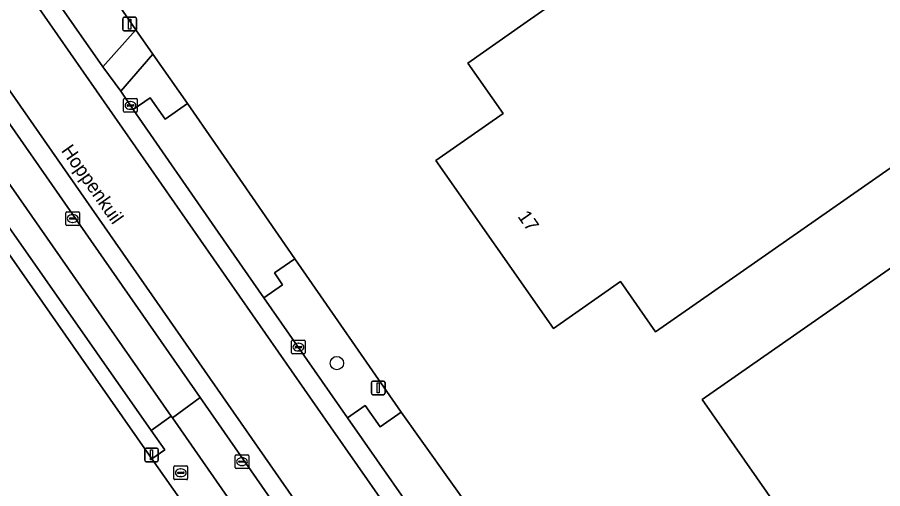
# Model space of a CAD drawing. Extents: x 156702 to 158052, y 387630 to 388992.
# Drawn here: x 157261.2 to 157324.6, y 388126 to 388160.5 of the extents above; entities that cross this region are included whole.
import ezdxf

# ---------------------------------------------------------------- set-up
doc = ezdxf.new("R2010")
doc.units = 0
for name, color, linetype in [('IMGEO_Berm_groen', 7, 'Continuous'), ('IMGEO_Boom', 7, 'Continuous'), ('IMGEO_Brandkraan', 7, 'Continuous'), ('IMGEO_Erf', 7, 'Continuous'), ('IMGEO_Groenvoorziening', 7, 'Continuous'), ('IMGEO_Hek', 7, 'Continuous'), ('IMGEO_Kolk', 7, 'Continuous'), ('IMGEO_Lichtmast', 7, 'Continuous'), ('IMGEO_Openbare_ruimte_label', 7, 'Continuous'), ('IMGEO_Pand', 7, 'Continuous'), ('IMGEO_Pand_nummerreeks', 7, 'Continuous'), ('IMGEO_Parkeervlak_open', 7, 'Continuous'), ('IMGEO_Rijbaan_lokaal_gesloten', 7, 'Continuous'), ('IMGEO_Rijbaan_lokaal_open', 7, 'Continuous'), ('IMGEO_Verkeersbordpaal', 7, 'Continuous'), ('IMGEO_Voetpad_open', 7, 'Continuous')]:
    doc.layers.add(name, color=color, linetype=linetype)

msp = doc.modelspace()

# ---------------------------------------------------------------- linework, layer by layer
at = {"layer": 'IMGEO_Berm_groen'}
for points in [[(157265.086, 388166.567), (157263.445, 388165.387), (157264.54, 388163.836), (157263.265, 388162.929), (157267.467, 388156.891), (157269.88, 388159.622)], [(157271.116, 388157.832), (157268.767, 388155.125), (157269.683, 388153.769), (157270.932, 388154.64), (157272.017, 388153.068), (157273.661, 388154.215)], [(157281.526, 388142.848), (157280.029, 388141.812), (157280.628, 388140.954), (157279.247, 388139.992), (157285.376, 388131.195), (157286.672, 388132.102), (157287.777, 388130.55), (157289.3, 388131.616)]]:
    msp.add_lwpolyline(points, close=True, dxfattribs=at)
at = {"layer": 'IMGEO_Boom'}
msp.add_circle((157284.599, 388135.213), 0.489, dxfattribs=at)
at = {"layer": 'IMGEO_Brandkraan'}
for p, q in [((157272.67, 388126.755), (157272.67, 388127.607)), ((157272.745, 388127.681), (157273.597, 388127.681)), ((157273.671, 388127.607), (157273.671, 388126.755)), ((157272.929, 388127.175), (157272.929, 388127.187)), ((157273.367, 388127.138), (157272.969, 388127.138)), ((157272.972, 388127.224), (157273.37, 388127.224)), ((157273.158, 388127.461), (157273.183, 388127.461)), ((157273.413, 388127.187), (157273.413, 388127.175)), ((157273.597, 388126.681), (157272.745, 388126.681)), ((157273.181, 388126.901), (157273.156, 388126.901))]:
    msp.add_line(p, q, dxfattribs=at)
for points in [[(157272.67, 388126.755), (157272.67, 388127.607)], [(157272.745, 388127.681), (157273.597, 388127.681)], [(157273.671, 388127.607), (157273.671, 388126.755)], [(157273.597, 388126.681), (157272.745, 388126.681)]]:
    msp.add_lwpolyline(points, dxfattribs=at)
for centre, radius, start, end in [((157272.747, 388127.605), 0.0765, 91.55205, 178.44795), ((157272.747, 388127.605), 0.0765, 91.55205, 178.44795), ((157273.595, 388127.605), 0.0765, 1.55205, 88.44795), ((157273.595, 388127.605), 0.0765, 1.55205, 88.44795), ((157272.969, 388127.184), 0.0403, 85.87752, 175.75265), ((157272.966, 388127.174), 0.0366, 178.93798, 274.71019), ((157273.37, 388127.181), 0.043, 264.86636, 352.45326), ((157273.374, 388127.186), 0.0386, 1.73085, 96.63898), ((157272.747, 388126.757), 0.0765, 181.55205, 268.44795), ((157272.747, 388126.757), 0.0765, 181.55205, 268.44795), ((157273.595, 388126.757), 0.0765, 271.55205, 358.44795), ((157273.595, 388126.757), 0.0765, 271.55205, 358.44795)]:
    msp.add_arc(centre, radius, start, end, dxfattribs=at)
for centre, major_axis, ratio, start_param, end_param in [((157273.157, 388127.181), (-0.387, 0.002), 0.722429, 4.712389, 7.853982), ((157273.182, 388127.181), (-0.39, 0.002), 0.717154, 1.570796, 4.712389)]:
    msp.add_ellipse(centre, major_axis=major_axis, ratio=ratio, start_param=start_param, end_param=end_param, dxfattribs=at)
at = {"layer": 'IMGEO_Erf'}
for points in [[(157171.132, 388300.752), (157172.367, 388299.009), (157193.882, 388268.245), (157194.975, 388266.682), (157200.032, 388259.496), (157200.786, 388258.42), (157207.925, 388248.229), (157212.342, 388241.924), (157218.512, 388233.115), (157232.439, 388213.235), (157238.976, 388203.904), (157243.285, 388197.598), (157250.344, 388187.533), (157253.951, 388182.374), (157260.401, 388173.229), (157265.086, 388166.567), (157269.88, 388159.622), (157271.116, 388157.832), (157273.661, 388154.215), (157277.716, 388148.352), (157281.526, 388142.848), (157289.3, 388131.616), (157294.457, 388124.387)], [(157275.556, 388121.786), (157271.06, 388128.215), (157265.86, 388135.653), (157242.574, 388169.007)]]:
    msp.add_lwpolyline(points, dxfattribs=at)
for points in [[(157331.497, 388183.229), (157345.242, 388163.541), (157312.046, 388140.356), (157307.946, 388137.492), (157305.372, 388141.18), (157300.456, 388137.746), (157291.855, 388150.055), (157296.768, 388153.488), (157294.188, 388157.181), (157298.288, 388160.044)], [(157351.143, 388160.273), (157367.369, 388137.046), (157375.029, 388126.081), (157374.884, 388125.98), (157371, 388123.278), (157373.931, 388119.066), (157374.291, 388118.549), (157359.447, 388108.199), (157357.92, 388110.389), (157354.876, 388108.287), (157356.429, 388106.057), (157338.379, 388093.469), (157327.058, 388109.73), (157327.201, 388109.843), (157311.351, 388132.544), (157338.607, 388151.537)]]:
    msp.add_lwpolyline(points, close=True, dxfattribs=at)
at = {"layer": 'IMGEO_Groenvoorziening'}
msp.add_lwpolyline([(157270.989, 388130.287), (157243.463, 388169.622), (157242.574, 388169.007), (157265.86, 388135.653), (157271.06, 388128.215), (157272.006, 388128.857)], close=True, dxfattribs=at)
at = {"layer": 'IMGEO_Hek'}
msp.add_lwpolyline([(157265.86, 388135.653), (157271.06, 388128.215)], dxfattribs=at)
at = {"layer": 'IMGEO_Kolk'}
for p, q in [((157268.985, 388153.648), (157268.985, 388154.5)), ((157269.06, 388154.574), (157269.912, 388154.574)), ((157269.473, 388154.354), (157269.498, 388154.354)), ((157269.986, 388154.5), (157269.986, 388153.648)), ((157269.244, 388154.068), (157269.244, 388154.08)), ((157269.682, 388154.031), (157269.284, 388154.031)), ((157269.287, 388154.117), (157269.685, 388154.117)), ((157269.496, 388153.794), (157269.471, 388153.794)), ((157269.728, 388154.08), (157269.728, 388154.068)), ((157269.912, 388153.574), (157269.06, 388153.574)), ((157264.754, 388145.37), (157264.754, 388146.222)), ((157264.829, 388146.296), (157265.681, 388146.296)), ((157265.242, 388146.076), (157265.267, 388146.076)), ((157265.755, 388146.222), (157265.755, 388145.37)), ((157265.013, 388145.79), (157265.013, 388145.802)), ((157265.451, 388145.753), (157265.053, 388145.753)), ((157265.056, 388145.839), (157265.454, 388145.839)), ((157265.265, 388145.516), (157265.24, 388145.516)), ((157265.497, 388145.802), (157265.497, 388145.79)), ((157265.681, 388145.296), (157264.829, 388145.296)), ((157281.287, 388135.958), (157281.287, 388136.81)), ((157281.362, 388136.884), (157282.214, 388136.884)), ((157281.775, 388136.664), (157281.8, 388136.664)), ((157282.288, 388136.81), (157282.288, 388135.958)), ((157282.214, 388135.884), (157281.362, 388135.884)), ((157281.546, 388136.378), (157281.546, 388136.39)), ((157281.984, 388136.341), (157281.586, 388136.341)), ((157281.589, 388136.427), (157281.987, 388136.427)), ((157281.798, 388136.104), (157281.773, 388136.104)), ((157282.03, 388136.39), (157282.03, 388136.378)), ((157277.15, 388127.571), (157277.15, 388128.423)), ((157277.225, 388128.497), (157278.077, 388128.497)), ((157277.638, 388128.277), (157277.663, 388128.277)), ((157278.151, 388128.423), (157278.151, 388127.571)), ((157277.409, 388127.991), (157277.409, 388128.003)), ((157277.847, 388127.954), (157277.449, 388127.954)), ((157277.452, 388128.04), (157277.85, 388128.04)), ((157277.661, 388127.717), (157277.636, 388127.717)), ((157277.893, 388128.003), (157277.893, 388127.991)), ((157278.077, 388127.497), (157277.225, 388127.497))]:
    msp.add_line(p, q, dxfattribs=at)
for points in [[(157268.985, 388153.648), (157268.985, 388154.5)], [(157269.06, 388154.574), (157269.912, 388154.574)], [(157269.986, 388154.5), (157269.986, 388153.648)], [(157269.912, 388153.574), (157269.06, 388153.574)], [(157264.754, 388145.37), (157264.754, 388146.222)], [(157264.829, 388146.296), (157265.681, 388146.296)], [(157265.755, 388146.222), (157265.755, 388145.37)], [(157265.681, 388145.296), (157264.829, 388145.296)], [(157281.287, 388135.958), (157281.287, 388136.81)], [(157281.362, 388136.884), (157282.214, 388136.884)], [(157282.288, 388136.81), (157282.288, 388135.958)], [(157282.214, 388135.884), (157281.362, 388135.884)], [(157277.15, 388127.571), (157277.15, 388128.423)], [(157277.225, 388128.497), (157278.077, 388128.497)], [(157278.151, 388128.423), (157278.151, 388127.571)], [(157278.077, 388127.497), (157277.225, 388127.497)]]:
    msp.add_lwpolyline(points, dxfattribs=at)
for centre, radius, start, end in [((157269.062, 388154.498), 0.0765, 91.55205, 178.44795), ((157269.062, 388154.498), 0.0765, 91.55205, 178.44795), ((157269.91, 388154.498), 0.0765, 1.55205, 88.44795), ((157269.91, 388154.498), 0.0765, 1.55205, 88.44795), ((157269.062, 388153.65), 0.0765, 181.55205, 268.44795), ((157269.062, 388153.65), 0.0765, 181.55205, 268.44795), ((157269.284, 388154.077), 0.0403, 85.87752, 175.75265), ((157269.281, 388154.067), 0.0366, 178.93798, 274.71019), ((157269.685, 388154.074), 0.043, 264.86636, 352.45326), ((157269.689, 388154.079), 0.0386, 1.73085, 96.63898), ((157269.91, 388153.65), 0.0765, 271.55205, 358.44795), ((157269.91, 388153.65), 0.0765, 271.55205, 358.44795), ((157264.831, 388146.22), 0.0765, 91.55205, 178.44795), ((157264.831, 388146.22), 0.0765, 91.55205, 178.44795), ((157265.679, 388146.22), 0.0765, 1.55205, 88.44795), ((157265.679, 388146.22), 0.0765, 1.55205, 88.44795), ((157264.831, 388145.372), 0.0765, 181.55205, 268.44795), ((157264.831, 388145.372), 0.0765, 181.55205, 268.44795), ((157265.053, 388145.799), 0.0403, 85.87752, 175.75265), ((157265.05, 388145.789), 0.0366, 178.93798, 274.71019), ((157265.454, 388145.796), 0.043, 264.86636, 352.45326), ((157265.458, 388145.801), 0.0386, 1.73085, 96.63898), ((157265.679, 388145.372), 0.0765, 271.55205, 358.44795), ((157265.679, 388145.372), 0.0765, 271.55205, 358.44795), ((157281.364, 388136.808), 0.0765, 91.55205, 178.44795), ((157281.364, 388136.808), 0.0765, 91.55205, 178.44795), ((157282.212, 388136.808), 0.0765, 1.55205, 88.44795), ((157282.212, 388136.808), 0.0765, 1.55205, 88.44795), ((157281.364, 388135.96), 0.0765, 181.55205, 268.44795), ((157281.364, 388135.96), 0.0765, 181.55205, 268.44795), ((157281.586, 388136.387), 0.0403, 85.87752, 175.75265), ((157281.583, 388136.377), 0.0366, 178.93798, 274.71019), ((157281.987, 388136.384), 0.043, 264.86636, 352.45326), ((157281.991, 388136.389), 0.0386, 1.73085, 96.63898), ((157282.212, 388135.96), 0.0765, 271.55205, 358.44795), ((157282.212, 388135.96), 0.0765, 271.55205, 358.44795), ((157277.227, 388128.421), 0.0765, 91.55205, 178.44795), ((157277.227, 388128.421), 0.0765, 91.55205, 178.44795), ((157278.075, 388128.421), 0.0765, 1.55205, 88.44795), ((157278.075, 388128.421), 0.0765, 1.55205, 88.44795), ((157277.449, 388128), 0.0403, 85.87752, 175.75265), ((157277.446, 388127.99), 0.0366, 178.93798, 274.71019), ((157277.85, 388127.997), 0.043, 264.86636, 352.45326), ((157277.854, 388128.002), 0.0386, 1.73085, 96.63898), ((157277.227, 388127.573), 0.0765, 181.55205, 268.44795), ((157277.227, 388127.573), 0.0765, 181.55205, 268.44795), ((157278.075, 388127.573), 0.0765, 271.55205, 358.44795), ((157278.075, 388127.573), 0.0765, 271.55205, 358.44795)]:
    msp.add_arc(centre, radius, start, end, dxfattribs=at)
for centre, major_axis, ratio, start_param, end_param in [((157269.472, 388154.074), (-0.387, 0.002), 0.722429, 4.712389, 7.853982), ((157269.497, 388154.074), (-0.39, 0.002), 0.717154, 1.570796, 4.712389), ((157265.241, 388145.796), (-0.387, 0.002), 0.722429, 4.712389, 7.853982), ((157265.266, 388145.796), (-0.39, 0.002), 0.717154, 1.570796, 4.712389), ((157281.774, 388136.384), (-0.387, 0.002), 0.722429, 4.712389, 7.853982), ((157281.799, 388136.384), (-0.39, 0.002), 0.717154, 1.570796, 4.712389), ((157277.637, 388127.997), (-0.387, 0.002), 0.722429, 4.712389, 7.853982), ((157277.662, 388127.997), (-0.39, 0.002), 0.717154, 1.570796, 4.712389)]:
    msp.add_ellipse(centre, major_axis=major_axis, ratio=ratio, start_param=start_param, end_param=end_param, dxfattribs=at)
at = {"layer": 'IMGEO_Lichtmast'}
for p, q in [((157270.525, 388128.095), (157270.525, 388128.895)), ((157270.525, 388128.895), (157270.525, 388128.095)), ((157270.625, 388128.995), (157271.415, 388128.995)), ((157271.415, 388128.995), (157270.625, 388128.995)), ((157271.515, 388128.895), (157271.515, 388128.095)), ((157271.515, 388128.095), (157271.515, 388128.895)), ((157271.415, 388127.995), (157270.625, 388127.995)), ((157270.625, 388127.995), (157271.415, 388127.995))]:
    msp.add_line(p, q, dxfattribs=at)
msp.add_lwpolyline([(157270.945, 388128.87), (157271.095, 388128.87), (157271.095, 388128.12), (157270.945, 388128.12), (157270.945, 388128.87)], dxfattribs=at)
for centre, start, end in [((157270.625, 388128.895), 90, 180), ((157270.625, 388128.895), 90, 180), ((157271.415, 388128.895), 0, 90), ((157271.415, 388128.895), 360, 90), ((157270.625, 388128.095), 180, 270), ((157270.625, 388128.095), 180, 270), ((157271.415, 388128.095), 270, 0), ((157271.415, 388128.095), 270, 0)]:
    msp.add_arc(centre, 0.1, start, end, dxfattribs=at)
at = {"layer": 'IMGEO_Pand'}
for points in [[(157307.946, 388137.492), (157312.046, 388140.356), (157345.242, 388163.541), (157331.497, 388183.229), (157298.288, 388160.044), (157294.188, 388157.181), (157296.768, 388153.488), (157291.855, 388150.055), (157300.456, 388137.746), (157305.372, 388141.18)], [(157371, 388123.278), (157374.884, 388125.98), (157375.029, 388126.081), (157367.369, 388137.046), (157351.143, 388160.273), (157338.607, 388151.537), (157311.351, 388132.544), (157327.201, 388109.843), (157327.058, 388109.73), (157338.379, 388093.469), (157356.429, 388106.057), (157354.876, 388108.287), (157357.92, 388110.389), (157359.447, 388108.199), (157374.291, 388118.549), (157373.931, 388119.066)]]:
    msp.add_lwpolyline(points, close=True, dxfattribs=at)
at = {"layer": 'IMGEO_Parkeervlak_open'}
msp.add_lwpolyline([(157236.036, 388188.018), (157233.871, 388191.118), (157231.797, 388189.67), (157272.471, 388131.321), (157272.551, 388131.207), (157274.579, 388132.691)], close=True, dxfattribs=at)
at = {"layer": 'IMGEO_Rijbaan_lokaal_gesloten'}
for points in [[(157290.068, 388122.059), (157284.128, 388130.537), (157250.785, 388178.4), (157218.017, 388225.194), (157168.536, 388296.106), (157166.328, 388299.54), (157165.346, 388302.72), (157165.232, 388304.849), (157165.572, 388307.171), (157166.44, 388309.461), (157166.862, 388310.136), (157167.285, 388310.812), (157167.449, 388311.074), (157168.134, 388311.902), (157169.086, 388312.83), (157170.115, 388313.613), (157170.159, 388313.64), (157171.244, 388314.319), (157146.447, 388301.446), (157146.433, 388301.427)], [(157170.823, 388312.404), (157166.862, 388310.136), (157166.44, 388309.461), (157165.572, 388307.171), (157165.232, 388304.849), (157165.346, 388302.72), (157166.328, 388299.54), (157168.536, 388296.106), (157218.017, 388225.194), (157250.785, 388178.4), (157284.128, 388130.537), (157290.068, 388122.059)], [(157159.256, 388297.816), (157160.307, 388298.772), (157166.301, 388290.299), (157236.347, 388190.018), (157288.771, 388114.767), (157287.657, 388113.917), (157306.474, 388095.88), (157307.404, 388097.063), (157338.534, 388071.878), (157341.899, 388076.038), (157340.456, 388076.982), (157309.901, 388101.717)], [(157293.74, 388119.458), (157291.999, 388121.743), (157285.376, 388131.195), (157279.247, 388139.992), (157275.903, 388144.791), (157269.683, 388153.769), (157268.767, 388155.125), (157267.467, 388156.891), (157263.265, 388162.929), (157256.455, 388172.746), (157252.169, 388178.864), (157246.429, 388187.061), (157241.532, 388194.055), (157234.617, 388203.884), (157230.6, 388209.644), (157214.539, 388232.609), (157210.521, 388238.352), (157203.933, 388247.771), (157199.027, 388254.836), (157191.042, 388266.266), (157169.573, 388297.067), (157168.386, 388298.814)]]:
    msp.add_lwpolyline(points, dxfattribs=at)
msp.add_lwpolyline([(157166.301, 388290.299), (157160.307, 388298.772), (157159.256, 388297.816), (157162.309, 388293.557), (157162.638, 388293.099), (157174.157, 388276.608), (157180.506, 388267.519), (157183.303, 388263.514), (157191.992, 388251.074), (157225.926, 388202.493), (157233.871, 388191.118), (157236.036, 388188.018), (157274.579, 388132.691), (157280.876, 388123.651), (157287.657, 388113.917), (157288.771, 388114.767), (157236.347, 388190.018)], close=True, dxfattribs=at)
at = {"layer": 'IMGEO_Rijbaan_lokaal_open'}
msp.add_lwpolyline([(157300.609, 388116.115), (157297.466, 388120.304), (157297.411, 388120.27), (157294.457, 388124.387), (157289.3, 388131.616), (157287.777, 388130.55), (157286.672, 388132.102), (157285.376, 388131.195), (157291.999, 388121.743), (157293.74, 388119.458)], dxfattribs=at)
at = {"layer": 'IMGEO_Verkeersbordpaal'}
for p, q in [((157268.93, 388159.627), (157268.93, 388160.427)), ((157268.93, 388160.427), (157268.93, 388159.627)), ((157269.03, 388160.527), (157269.82, 388160.527)), ((157269.82, 388160.527), (157269.03, 388160.527)), ((157269.92, 388160.427), (157269.92, 388159.627)), ((157269.92, 388159.627), (157269.92, 388160.427)), ((157269.82, 388159.527), (157269.03, 388159.527)), ((157269.03, 388159.527), (157269.82, 388159.527)), ((157287.136, 388133.001), (157287.136, 388133.801)), ((157287.136, 388133.801), (157287.136, 388133.001)), ((157287.236, 388133.901), (157288.026, 388133.901)), ((157288.026, 388133.901), (157287.236, 388133.901)), ((157288.126, 388133.801), (157288.126, 388133.001)), ((157288.126, 388133.001), (157288.126, 388133.801)), ((157288.026, 388132.901), (157287.236, 388132.901)), ((157287.236, 388132.901), (157288.026, 388132.901))]:
    msp.add_line(p, q, dxfattribs=at)
for points in [[(157269.35, 388160.402), (157269.5, 388160.402), (157269.5, 388159.652), (157269.35, 388159.652), (157269.35, 388160.402)], [(157287.556, 388133.776), (157287.706, 388133.776), (157287.706, 388133.026), (157287.556, 388133.026), (157287.556, 388133.776)]]:
    msp.add_lwpolyline(points, dxfattribs=at)
for centre, start, end in [((157269.03, 388160.427), 90, 180), ((157269.03, 388160.427), 90, 180), ((157269.82, 388160.427), 0, 90), ((157269.82, 388160.427), 360, 90), ((157269.03, 388159.627), 180, 270), ((157269.03, 388159.627), 180, 270), ((157269.82, 388159.627), 270, 0), ((157269.82, 388159.627), 270, 0), ((157287.236, 388133.801), 90, 180), ((157287.236, 388133.801), 90, 180), ((157288.026, 388133.801), 0, 90), ((157288.026, 388133.801), 360, 90), ((157287.236, 388133.001), 180, 270), ((157287.236, 388133.001), 180, 270), ((157288.026, 388133.001), 270, 0), ((157288.026, 388133.001), 270, 0)]:
    msp.add_arc(centre, 0.1, start, end, dxfattribs=at)
at = {"layer": 'IMGEO_Voetpad_open'}
for points in [[(157272.471, 388131.321), (157231.797, 388189.67), (157230.32, 388188.624), (157237.097, 388178.88), (157236.169, 388178.201), (157236.847, 388177.226), (157237.731, 388177.828), (157242.83, 388170.675), (157241.87, 388169.99), (157242.574, 388169.007), (157243.463, 388169.622), (157270.989, 388130.287)], [(157268.767, 388155.125), (157271.116, 388157.832), (157269.88, 388159.622), (157267.467, 388156.891)], [(157273.661, 388154.215), (157272.017, 388153.068), (157270.932, 388154.64), (157269.683, 388153.769), (157275.903, 388144.791), (157279.247, 388139.992), (157280.628, 388140.954), (157280.029, 388141.812), (157281.526, 388142.848), (157277.716, 388148.352)], [(157274.579, 388132.691), (157272.551, 388131.207), (157278.789, 388122.25), (157278.847, 388122.167), (157280.876, 388123.651)], [(157272.551, 388131.207), (157272.471, 388131.321), (157270.989, 388130.287), (157272.006, 388128.857), (157271.06, 388128.215), (157275.556, 388121.786), (157276.482, 388122.435), (157277.305, 388121.213), (157278.789, 388122.25)]]:
    msp.add_lwpolyline(points, close=True, dxfattribs=at)

# ---------------------------------------------------------------- texts
at = {"layer": 'IMGEO_Openbare_ruimte_label'}
msp.add_text('Hoppenkuil', height=1, rotation=305.02487, dxfattribs=at).set_placement((157264.372, 388150.767))
at = {"layer": 'IMGEO_Pand_nummerreeks'}
msp.add_text('17', height=1, rotation=304.94419, dxfattribs=at).set_placement((157297.8, 388145.947))

doc.saveas('drawing.dxf')
